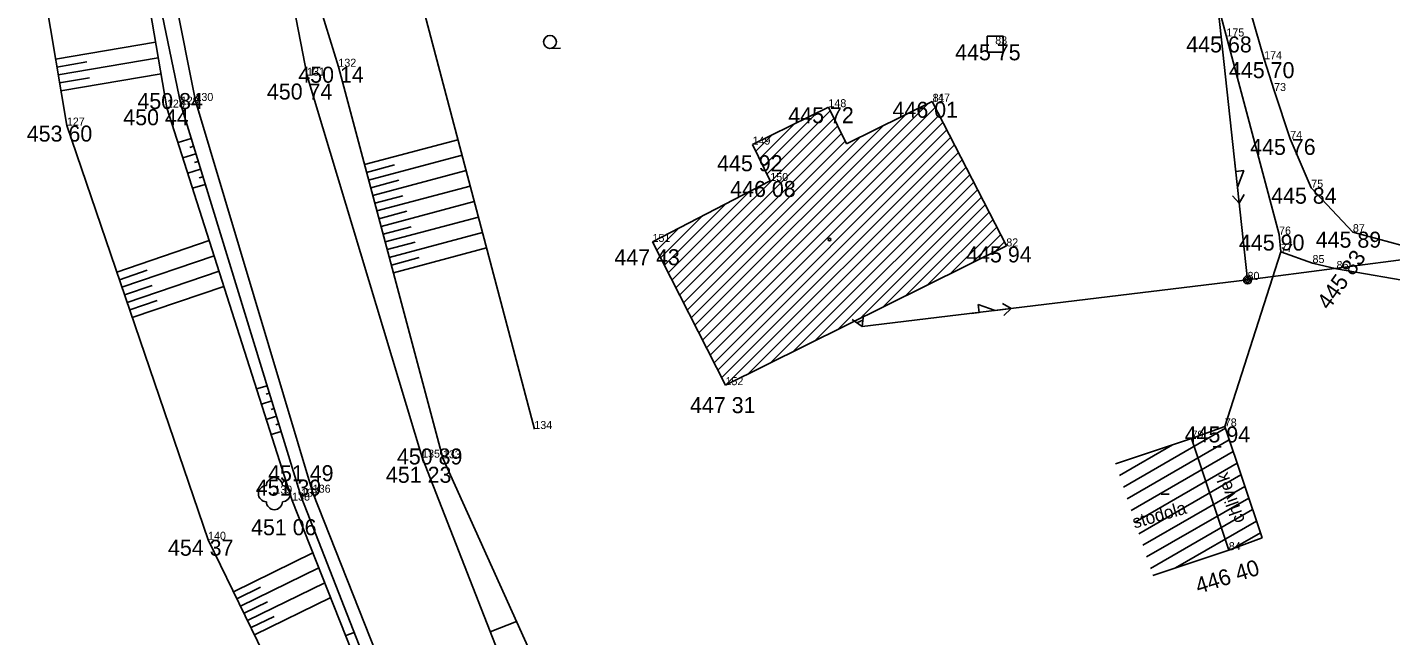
# Model space of a CAD drawing. Extents: x -559180 to -551373, y -1076947 to -1072071.
# Drawn here: x -553983.1 to -553897.9, y -1074754.3 to -1074716.3 of the extents above; entities that cross this region are included whole.
import ezdxf

# ---------------------------------------------------------------- set-up
doc = ezdxf.new("R2010")
doc.units = 0
for name, color, linetype in [('12_PLOTY', 7, 'Continuous'), ('14_BUDOVY', 7, 'Continuous'), ('17_KOMUNIKACE', 7, 'Continuous'), ('1_VODA_ZN', 7, 'Continuous'), ('20_EL_ZN', 7, 'Continuous'), ('26_SRAFY', 7, 'Continuous'), ('27_HRANA_PATA', 7, 'Continuous'), ('32', 7, 'Continuous'), ('34_ZELEN', 7, 'Continuous'), ('3_BODY', 7, 'Continuous'), ('45_ZN_KULTURY', 7, 'Continuous'), ('47_ZN_STAV_OBJ$', 7, 'Continuous'), ('50_TEPLO_ZN', 7, 'Continuous'), ('52_POPIS_UCELOVY', 7, 'Continuous'), ('6_VYSKY', 7, 'Continuous'), ('NNnadzemní', 7, 'Continuous')]:
    doc.layers.add(name, color=color, linetype=linetype)

# ---------------------------------------------------------------- blocks, each defined once
blk = doc.blocks.new('POINT_DISPLAY')
blk.add_line((0, 0), (0, 0))
blk = doc.blocks.new('STL')
at = {"layer": '34_ZELEN'}
blk.add_circle((0, 0), 0.05, dxfattribs=at)
for centre, start, end in [((0, 0.5), 0, 180), ((-0.5, 0), 90, 270), ((0.5, 0), 270, 90), ((0, -0.5), 180, 0)]:
    blk.add_arc(centre, 0.5, start, end, dxfattribs=at)
blk = doc.blocks.new('BZ')
at = {"layer": '47_ZN_STAV_OBJ$'}
blk.add_circle((0, 0), 0.0875, dxfattribs=at)
blk = doc.blocks.new('ZAHRAD')
at = {"layer": '45_ZN_KULTURY'}
blk.add_line((0, 0), (0.65, 0.003), dxfattribs=at)
blk.add_circle((0, 0.403), 0.403, dxfattribs=at)
blk = doc.blocks.new('SLDP')
at = {"layer": '20_EL_ZN'}
for radius in [0.25, 0.158, 0.05]:
    blk.add_circle((0, 0), radius, dxfattribs=at)
blk = doc.blocks.new('SA')
at = {"layer": '50_TEPLO_ZN'}
blk.add_lwpolyline([(-0.5, -0.5), (0.5, -0.5), (0.5, 0.5), (-0.5, 0.5)], close=True, dxfattribs=at)
blk = doc.blocks.new('BD')
at = {"layer": '47_ZN_STAV_OBJ$'}
blk.add_line((-0.25, 0), (0.25, 0), dxfattribs=at)
blk = doc.blocks.new('KONZ')
at = {"layer": '20_EL_ZN'}
for p, q in [((-0.351, 0), (0, 0.65)), ((0.215, 0.3), (-0.188, 0.3)), ((0, 0.65), (0.4, 0))]:
    blk.add_line(p, q, dxfattribs=at)
blk = doc.blocks.new('ELNN')
at = {"layer": '20_EL_ZN'}
for p, q in [((0, 0), (0.5, 0)), ((0.5, 0), (0.5, 0.5)), ((0.5, 0.5), (1.5, 0)), ((1.5, 0), (2.5, 0))]:
    blk.add_line(p, q, dxfattribs=at)
blk.add_lwpolyline([(2, 0.375), (2.5, 0), (2, -0.375)], dxfattribs=at)

msp = doc.modelspace()

# ---------------------------------------------------------------- linework, layer by layer
at = {"layer": '12_PLOTY'}
for p, q in [((-553905.85, -1074718.26), (-553909.34, -1074706.14)), ((-553951.44, -1074741.37), (-553958.82, -1074713.4)), ((-553908.56, -1074715.54), (-553904.92, -1074729.22)), ((-553905.227, -1074720.215), (-553905.85, -1074718.26)), ((-553904.22, -1074723.24), (-553905.227, -1074720.215)), ((-553902.91, -1074726.29), (-553904.22, -1074723.24)), ((-553900.31, -1074729.07), (-553902.91, -1074726.29)), ((-553904.92, -1074729.22), (-553904.81, -1074730.3)), ((-553896.46, -1074730.11), (-553900.31, -1074729.07)), ((-553904.81, -1074730.3), (-553908.31, -1074741.21)), ((-553904.81, -1074730.3), (-553902.83, -1074731)), ((-553902.83, -1074731), (-553901.33, -1074731.37)), ((-553901.33, -1074731.37), (-553894.7, -1074732.51))]:
    msp.add_line(p, q, dxfattribs=at)
at = {"layer": '14_BUDOVY'}
for p, q in [((-553931.939, -1074723.551), (-553926.59, -1074720.91)), ((-553921.94, -1074729.92), (-553926.59, -1074720.91)), ((-553933.07, -1074721.26), (-553937.81, -1074723.6)), ((-553931.939, -1074723.551), (-553933.07, -1074721.26)), ((-553937.81, -1074723.6), (-553936.7, -1074725.87)), ((-553936.7, -1074725.87), (-553944.06, -1074729.68)), ((-553944.06, -1074729.68), (-553939.5, -1074738.63)), ((-553921.94, -1074729.92), (-553939.5, -1074738.63)), ((-553910.39, -1074741.97), (-553908.309, -1074741.21)), ((-553908.309, -1074741.21), (-553905.979, -1074748.18)), ((-553915.132, -1074743.555), (-553910.39, -1074741.97)), ((-553910.39, -1074741.97), (-553908.06, -1074748.94)), ((-553908.06, -1074748.94), (-553905.979, -1074748.18)), ((-553912.802, -1074750.525), (-553908.06, -1074748.94))]:
    msp.add_line(p, q, dxfattribs=at)
at = {"layer": '17_KOMUNIKACE'}
for p, q in [((-553967.03, -1074712.11), (-553965.64, -1074719.29)), ((-553974.1, -1074713.34), (-553972.61, -1074720.87)), ((-553965.64, -1074719.29), (-553958.45, -1074743.16)), ((-553972.61, -1074720.87), (-553965.28, -1074745.35)), ((-553958.45, -1074743.16), (-553949.43, -1074766.24)), ((-553965.28, -1074745.35), (-553955.92, -1074769.01))]:
    msp.add_line(p, q, dxfattribs=at)
at = {"layer": '26_SRAFY'}
for p, q in [((-553975.098, -1074717.198), (-553981.344, -1074718.258)), ((-553979.386, -1074718.433), (-553981.261, -1074718.75)), ((-553974.928, -1074718.183), (-553981.177, -1074719.243)), ((-553979.218, -1074719.418), (-553981.094, -1074719.736)), ((-553974.757, -1074719.169), (-553981.01, -1074720.229)), ((-553973.696, -1074723.469), (-553972.871, -1074723.217)), ((-553972.97, -1074723.77), (-553972.725, -1074723.695)), ((-553956.21, -1074723.29), (-553962.047, -1074724.848)), ((-553973.392, -1074724.422), (-553972.578, -1074724.173)), ((-553955.955, -1074724.257), (-553961.79, -1074725.814)), ((-553973.089, -1074725.375), (-553972.285, -1074725.129)), ((-553972.674, -1074724.725), (-553972.432, -1074724.651)), ((-553960.168, -1074724.864), (-553961.919, -1074725.331)), ((-553955.7, -1074725.224), (-553961.532, -1074726.78)), ((-553972.785, -1074726.328), (-553971.992, -1074726.085)), ((-553972.378, -1074725.68), (-553972.139, -1074725.607)), ((-553959.911, -1074725.83), (-553961.661, -1074726.297)), ((-553955.445, -1074726.191), (-553961.274, -1074727.746)), ((-553959.654, -1074726.796), (-553961.403, -1074727.263)), ((-553959.397, -1074727.763), (-553961.145, -1074728.229)), ((-553955.19, -1074727.158), (-553961.016, -1074728.713)), ((-553959.14, -1074728.729), (-553960.887, -1074729.196)), ((-553954.935, -1074728.125), (-553960.758, -1074729.679)), ((-553971.744, -1074729.596), (-553977.52, -1074731.565)), ((-553954.68, -1074729.092), (-553960.5, -1074730.645)), ((-553958.883, -1074729.696), (-553960.629, -1074730.162)), ((-553954.425, -1074730.058), (-553960.243, -1074731.611)), ((-553971.44, -1074730.549), (-553977.198, -1074732.511)), ((-553958.626, -1074730.662), (-553960.372, -1074731.128)), ((-553975.629, -1074731.448), (-553977.359, -1074732.038)), ((-553971.137, -1074731.502), (-553976.875, -1074733.458)), ((-553975.312, -1074732.397), (-553977.036, -1074732.984)), ((-553970.833, -1074732.455), (-553976.552, -1074734.404)), ((-553974.995, -1074733.345), (-553976.714, -1074733.931)), ((-553968.793, -1074738.863), (-553968.137, -1074738.662)), ((-553968.489, -1074739.816), (-553967.844, -1074739.618)), ((-553968.186, -1074739.2), (-553967.99, -1074739.14)), ((-553968.186, -1074740.769), (-553967.551, -1074740.574)), ((-553967.889, -1074740.155), (-553967.697, -1074740.096)), ((-553967.882, -1074741.722), (-553967.258, -1074741.53)), ((-553967.593, -1074741.11), (-553967.404, -1074741.052)), ((-553965.272, -1074749.109), (-553970.235, -1074751.534)), ((-553964.902, -1074750.041), (-553969.795, -1074752.433)), ((-553964.531, -1074750.973), (-553969.356, -1074753.331)), ((-553968.537, -1074751.261), (-553970.015, -1074751.984)), ((-553968.118, -1074752.17), (-553969.576, -1074752.882)), ((-553964.161, -1074751.906), (-553968.917, -1074754.23)), ((-553967.7, -1074753.078), (-553969.137, -1074753.781)), ((-553952.552, -1074753.407), (-553954.194, -1074754.049)), ((-553963.218, -1074754.282), (-553962.692, -1074754.076))]:
    msp.add_line(p, q, dxfattribs=at)
at = {"layer": '27_HRANA_PATA'}
for p, q in [((-553982.36, -1074712.27), (-553980.64, -1074722.41)), ((-553965.67, -1074712.22), (-553963.68, -1074718.73)), ((-553975.7, -1074713.72), (-553974.39, -1074721.29)), ((-553975.09, -1074713.52), (-553973.52, -1074721.1)), ((-553963.68, -1074718.73), (-553957.15, -1074743.2)), ((-553973.52, -1074721.1), (-553966.01, -1074745.6)), ((-553974.39, -1074721.29), (-553966.57, -1074745.84)), ((-553980.64, -1074722.41), (-553971.82, -1074748.29)), ((-553957.15, -1074743.2), (-553947.41, -1074764.82)), ((-553966.57, -1074745.84), (-553957.19, -1074769.46)), ((-553966.01, -1074745.6), (-553956.7, -1074769.38)), ((-553971.82, -1074748.29), (-553960.59, -1074771.27))]:
    msp.add_line(p, q, dxfattribs=at)
at = {"layer": '32'}
for p, q in [((-553941.171, -1074735.351), (-553926.867, -1074721.047)), ((-553942.841, -1074732.072), (-553932.726, -1074721.957)), ((-553941.409, -1074734.882), (-553928.263, -1074721.736)), ((-553940.932, -1074735.819), (-553926.397, -1074721.284)), ((-553940.693, -1074736.288), (-553926.156, -1074721.751)), ((-553937.145, -1074724.961), (-553933.808, -1074721.624)), ((-553936.912, -1074725.436), (-553932.96, -1074721.483)), ((-553942.603, -1074732.54), (-553932.492, -1074722.43)), ((-553941.648, -1074734.414), (-553929.66, -1074722.426)), ((-553940.455, -1074736.756), (-553925.915, -1074722.217)), ((-553940.216, -1074737.225), (-553925.675, -1074722.683)), ((-553937.377, -1074724.486), (-553935.205, -1074722.314)), ((-553942.364, -1074733.009), (-553932.259, -1074722.903)), ((-553942.125, -1074733.477), (-553932.025, -1074723.377)), ((-553941.887, -1074733.946), (-553931.056, -1074723.115)), ((-553939.977, -1074737.693), (-553925.434, -1074723.149)), ((-553939.739, -1074738.162), (-553925.193, -1074723.616)), ((-553937.609, -1074724.011), (-553936.601, -1074723.003)), ((-553939.5, -1074738.63), (-553924.953, -1074724.083)), ((-553938.097, -1074737.934), (-553924.712, -1074724.549)), ((-553936.694, -1074737.238), (-553924.471, -1074725.015)), ((-553935.291, -1074736.542), (-553924.23, -1074725.482)), ((-553933.888, -1074735.846), (-553923.99, -1074725.948)), ((-553943.08, -1074731.603), (-553938.041, -1074726.564)), ((-553932.485, -1074735.15), (-553923.749, -1074726.414)), ((-553931.082, -1074734.454), (-553923.509, -1074726.881)), ((-553943.319, -1074731.135), (-553939.507, -1074727.323)), ((-553929.679, -1074733.759), (-553923.268, -1074727.348)), ((-553928.276, -1074733.063), (-553923.027, -1074727.814)), ((-553943.557, -1074730.667), (-553940.973, -1074728.082)), ((-553926.873, -1074732.367), (-553922.786, -1074728.28)), ((-553925.47, -1074731.671), (-553922.546, -1074728.747)), ((-553944.035, -1074729.73), (-553943.905, -1074729.6)), ((-553943.796, -1074730.198), (-553942.439, -1074728.841)), ((-553924.067, -1074730.975), (-553922.305, -1074729.213)), ((-553922.664, -1074730.279), (-553922.064, -1074729.679)), ((-553914.647, -1074745.007), (-553908.271, -1074741.326)), ((-553914.889, -1074744.281), (-553911.57, -1074742.364)), ((-553914.404, -1074745.733), (-553908.028, -1074742.052)), ((-553914.161, -1074746.459), (-553907.786, -1074742.778)), ((-553913.919, -1074747.185), (-553907.543, -1074743.504)), ((-553913.676, -1074747.911), (-553907.3, -1074744.229)), ((-553913.433, -1074748.636), (-553907.057, -1074744.955)), ((-553913.191, -1074749.362), (-553906.815, -1074745.681)), ((-553912.948, -1074750.088), (-553906.572, -1074746.407)), ((-553911.383, -1074750.051), (-553906.329, -1074747.133)), ((-553907.785, -1074748.84), (-553906.086, -1074747.859))]:
    msp.add_line(p, q, dxfattribs=at)
at = {"layer": 'NNnadzemní'}
for p, q in [((-553906.89, -1074732.05), (-553911.14, -1074692.89)), ((-553878.65, -1074728.35), (-553906.89, -1074732.05)), ((-553906.89, -1074732.05), (-553930.959, -1074734.969))]:
    msp.add_line(p, q, dxfattribs=at)

# ---------------------------------------------------------------- block references
at = {"layer": '1_VODA_ZN'}
for p in [(-553908.21, -1074716.84), (-553922.65, -1074717.33), (-553905.85, -1074718.26), (-553965.64, -1074719.29), (-553963.68, -1074718.73), (-553905.23, -1074720.25), (-553973.52, -1074721.1), (-553972.61, -1074720.87), (-553926.59, -1074720.91), (-553926.56, -1074720.92), (-553974.39, -1074721.29), (-553933.07, -1074721.26), (-553980.64, -1074722.41), (-553937.81, -1074723.6), (-553904.22, -1074723.24), (-553936.7, -1074725.87), (-553902.91, -1074726.29), (-553944.06, -1074729.68), (-553904.92, -1074729.22), (-553900.31, -1074729.07), (-553921.96, -1074729.96), (-553904.81, -1074730.3), (-553902.83, -1074731), (-553901.33, -1074731.37), (-553906.89, -1074732.05), (-553939.5, -1074738.63), (-553951.44, -1074741.37), (-553908.31, -1074741.21), (-553910.39, -1074741.97), (-553958.45, -1074743.16), (-553957.15, -1074743.2), (-553967.68, -1074745.41), (-553966.57, -1074745.84), (-553966.01, -1074745.6), (-553965.28, -1074745.35), (-553971.82, -1074748.29), (-553908.06, -1074748.94)]:
    msp.add_blockref('POINT_DISPLAY', p, dxfattribs=at)
at = {"layer": '20_EL_ZN'}
for name, p, xscale, yscale, rotation in [('ELNN', (-553907.68, -1074724.774), 0.9999981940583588, 0.9999981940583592, -83.80606624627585), ('ELNN', (-553924.145, -1074734.143), 0.9999999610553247, 0.9999999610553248, 6.914742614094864), ('KONZ', (-553931.211, -1074734.37), 1.0000008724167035, 1.0000008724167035, -157.14536697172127)]:
    msp.add_blockref(name, p, dxfattribs=dict(at, xscale=xscale, yscale=yscale, rotation=rotation))
msp.add_blockref('SLDP', (-553906.89, -1074732.05), dxfattribs=at)
at = {"layer": '32'}
for p in [(-553939.5, -1074738.63), (-553915.132, -1074743.555)]:
    msp.add_blockref('POINT_DISPLAY', p, dxfattribs=at)
at = {"layer": '34_ZELEN'}
msp.add_blockref('STL', (-553967.68, -1074745.41), dxfattribs=at)
at = {"layer": '45_ZN_KULTURY'}
msp.add_blockref('ZAHRAD', (-553950.462, -1074717.583), dxfattribs=at)
at = {"layer": '47_ZN_STAV_OBJ$', "rotation": 90}
msp.add_blockref('BZ', (-553933.002, -1074729.533), dxfattribs=at)
at = {"layer": '47_ZN_STAV_OBJ$'}
for p in [(-553908.783, -1074742.486), (-553912.041, -1074745.438)]:
    msp.add_blockref('BD', p, dxfattribs=at)
at = {"layer": '50_TEPLO_ZN'}
msp.add_blockref('SA', (-553922.65, -1074717.33), dxfattribs=at)

# ---------------------------------------------------------------- texts
at = {"layer": '3_BODY'}
for s, p in [('83', (-553922.65, -1074717.33)), ('175', (-553908.21, -1074716.84)), ('132', (-553963.68, -1074718.73)), ('174', (-553905.85, -1074718.26)), ('131', (-553965.64, -1074719.29)), ('73', (-553905.23, -1074720.25)), ('128', (-553974.39, -1074721.29)), ('129', (-553973.52, -1074721.1)), ('130', (-553972.61, -1074720.87)), ('148', (-553933.07, -1074721.26)), ('147', (-553926.59, -1074720.91)), ('81', (-553926.56, -1074720.92)), ('127', (-553980.64, -1074722.41)), ('74', (-553904.22, -1074723.24)), ('149', (-553937.81, -1074723.6)), ('150', (-553936.7, -1074725.87)), ('75', (-553902.91, -1074726.29)), ('76', (-553904.92, -1074729.22)), ('87', (-553900.31, -1074729.07)), ('151', (-553944.06, -1074729.68)), ('82', (-553921.96, -1074729.96)), ('77', (-553904.81, -1074730.3)), ('85', (-553902.83, -1074731)), ('86', (-553901.33, -1074731.37)), ('80', (-553906.89, -1074732.05)), ('152', (-553939.5, -1074738.63)), ('78', (-553908.31, -1074741.21)), ('134', (-553951.44, -1074741.37)), ('79', (-553910.39, -1074741.97)), ('135', (-553958.45, -1074743.16)), ('133', (-553957.15, -1074743.2)), ('139', (-553967.68, -1074745.41)), ('136', (-553965.28, -1074745.35)), ('138', (-553966.57, -1074745.84)), ('137', (-553966.01, -1074745.6)), ('140', (-553971.82, -1074748.29)), ('84', (-553908.06, -1074748.94))]:
    msp.add_text(s, height=0.5, dxfattribs=at).set_placement(p)
at = {"layer": '52_POPIS_UCELOVY'}
for s, rotation, p in [('chlivek', 109.9377, (-553907.033, -1074747.094)), ('stodola', 16.10197, (-553913.951, -1074747.595))]:
    msp.add_text(s, height=0.8, rotation=rotation, dxfattribs=at).set_placement(p)
at = {"layer": '6_VYSKY'}
for s, p in [('445 68', (-553910.715, -1074717.84)), ('445 75', (-553925.155, -1074718.33)), ('445 70', (-553908.048, -1074719.445)), ('450 14', (-553966.185, -1074719.73)), ('450 74', (-553968.145, -1074720.781)), ('450 84', (-553976.234, -1074721.376)), ('446 01', (-553929.065, -1074721.92)), ('450 44', (-553977.117, -1074722.388)), ('445 72', (-553935.575, -1074722.26)), ('453 60', (-553983.145, -1074723.41)), ('445 76', (-553906.725, -1074724.24)), ('445 92', (-553940.025, -1074725.264)), ('446 08', (-553939.205, -1074726.87)), ('445 84', (-553905.415, -1074727.29)), ('445 90', (-553907.425, -1074730.22)), ('445 89', (-553902.63, -1074730.039)), ('447 43', (-553946.44, -1074731.136)), ('445 94', (-553924.465, -1074730.96)), ('447 31', (-553941.715, -1074740.377)), ('445 94', (-553910.815, -1074742.21)), ('450 89', (-553960.023, -1074743.584)), ('451 49', (-553968.072, -1074744.63)), ('451 23', (-553960.71, -1074744.731)), ('451 39', (-553968.843, -1074745.535)), ('451 06', (-553969.136, -1074748.008)), ('454 37', (-553974.325, -1074749.29))]:
    msp.add_text(s, height=1, dxfattribs=at).set_placement(p)
for s, rotation, p in [('445 83', 54.75242, (-553901.811, -1074733.982)), ('446 40', 17.47822, (-553909.958, -1074751.677))]:
    msp.add_text(s, height=1, rotation=rotation, dxfattribs=at).set_placement(p)

doc.saveas('drawing.dxf')
